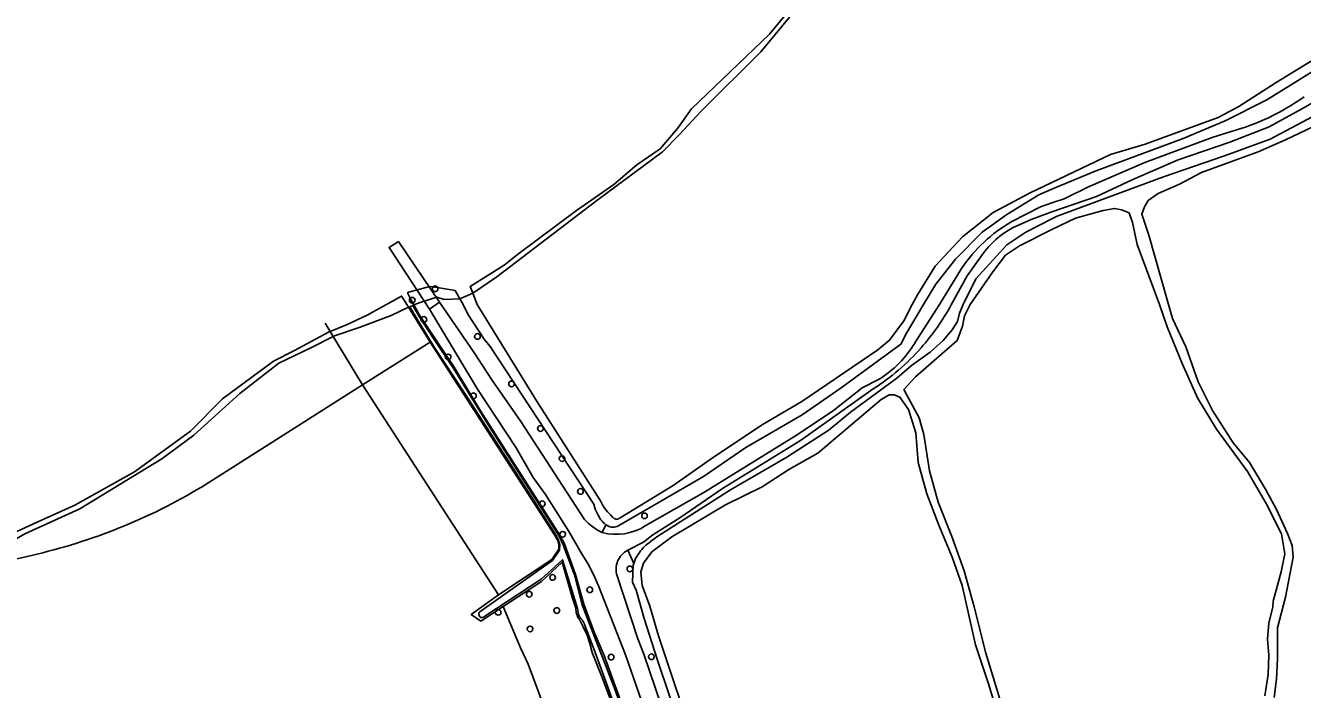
# Model space of a CAD drawing. Extents: x 162722 to 165099, y 384721 to 386283.
# Drawn here: x 163322.3 to 163543.4, y 385933.5 to 386048.3 of the extents above; entities that cross this region are included whole.
import ezdxf

# ---------------------------------------------------------------- set-up
doc = ezdxf.new("R2010")
doc.units = 0
for name, color, linetype in [('IMGEO_Boom', 7, 'Continuous'), ('IMGEO_Dek', 7, 'Continuous'), ('IMGEO_Erf', 7, 'Continuous'), ('IMGEO_Gemengd_bos', 7, 'Continuous'), ('IMGEO_Groenvoorziening', 7, 'Continuous'), ('IMGEO_Hek', 7, 'Continuous'), ('IMGEO_Loofbos', 7, 'Continuous'), ('IMGEO_Rivier', 7, 'Continuous'), ('IMGEO_Voetpad_halfverhard', 7, 'Continuous'), ('IMGEO_Waterloop', 7, 'Continuous')]:
    doc.layers.add(name, color=color, linetype=linetype)

msp = doc.modelspace()

# ---------------------------------------------------------------- linework, layer by layer
at = {"layer": 'IMGEO_Boom'}
for centre in [(163393.24, 386002.74), (163389.28, 386000.77), (163391.29, 385997.44), (163400.57, 385994.51), (163395.48, 385990.95), (163406.47, 385986.3), (163399.88, 385984.22), (163411.47, 385978.58), (163415.2, 385973.37), (163418.39, 385967.69), (163411.79, 385965.56), (163429.48, 385963.48), (163415.32, 385960.29), (163426.95, 385954.3), (163413.58, 385952.82), (163409.53, 385949.93), (163420, 385950.69), (163404.14, 385946.79), (163414.3, 385947.1), (163409.67, 385943.91), (163423.7, 385939.05), (163430.67, 385939.11)]:
    msp.add_circle(centre, 0.489, dxfattribs=at)
at = {"layer": 'IMGEO_Dek'}
msp.add_lwpolyline([(163386.9, 386010.9), (163385.28, 386009.9), (163392.29, 385999.24), (163393.99, 386000.41)], close=True, dxfattribs=at)
at = {"layer": 'IMGEO_Erf'}
msp.add_lwpolyline([(163405.02, 385947.81), (163401.15, 385945.28), (163399.49, 385946.4), (163404.2, 385949.79)], dxfattribs=at)
at = {"layer": 'IMGEO_Gemengd_bos'}
for points in [[(163399.75, 386001.96), (163403.94, 386004.83), (163421.24, 386018), (163432.6, 386026.44), (163435.5, 386029.35), (163439.3, 386033.45), (163449.59, 386043.73), (163454.59, 386049.71)], [(163380.66, 385986.11), (163392.36, 385993.53)], [(163392.36, 385993.53), (163413.93, 385960.22), (163414.45, 385959.22), (163414.65, 385958.48), (163414.67, 385957.72), (163413.42, 385955.95), (163404.2, 385949.79)], [(163404.2, 385949.79), (163380.66, 385986.11)], [(163422.17, 385960.59), (163422.81, 385961.94)]]:
    msp.add_lwpolyline(points, dxfattribs=at)
at = {"layer": 'IMGEO_Groenvoorziening'}
for points in [[(163389.58, 385999.95), (163390.85, 386000.42), (163393.55, 386001.32), (163394.8, 386000.89), (163397.52, 386001.02)], [(163497.23, 385750), (163485.17, 385777.94), (163479.98, 385790.55), (163467.4, 385823.21), (163465.83, 385826.65), (163462.26, 385836), (163460.91, 385838.98), (163456.2, 385851.39), (163452.46, 385860.32), (163432.93, 385911.85), (163430.31, 385917.88), (163422.52, 385939.32), (163420.74, 385943.36), (163418.98, 385948.23), (163417.55, 385953.35), (163415.61, 385958.64), (163414.85, 385960.12), (163401.12, 385981.64), (163396.51, 385989.2), (163390.56, 385998.18), (163389.58, 385999.95)], [(163311.15, 385954.25), (163316.44, 385957.08), (163322.2, 385960.37), (163331.72, 385964.69), (163339.58, 385969.49), (163345.91, 385973.35), (163351.5, 385977.42), (163359.43, 385984.65), (163366.18, 385989.86), (163371.85, 385992.61), (163375.8, 385994.62), (163380.29, 385996.1), (163385.61, 385998.12), (163388.62, 385999.55)], [(163388.62, 385999.55), (163392.36, 385993.53)], [(163380.66, 385986.11), (163352.81, 385968.46)], [(163427.15, 385922.07), (163422.27, 385935.26), (163420.41, 385939.85), (163420.04, 385941.38), (163419.53, 385942.86), (163418.89, 385944.3), (163418.15, 385945.65), (163418.08, 385945.74), (163417.95, 385945.97), (163417.84, 385946.21), (163417.75, 385946.45), (163417.68, 385946.71), (163417.63, 385946.97), (163417.61, 385947.23), (163417.61, 385947.49), (163416.94, 385949.4), (163415.25, 385955.49), (163411.67, 385952.15), (163405.02, 385947.81)], [(163477.1, 385759.27), (163475.07, 385764.06), (163473.07, 385768.32), (163466.29, 385788.1), (163464.36, 385792.39), (163461.47, 385800.41), (163458.67, 385807.14), (163458.16, 385809.1), (163450.56, 385828.2), (163446.52, 385838.91), (163421.32, 385905.6), (163409.34, 385937.83), (163407.99, 385940.65), (163405.02, 385947.81)]]:
    msp.add_lwpolyline(points, dxfattribs=at)
for centre, radius, start, end in [((163301.16, 386054.59), 100.43, 282.7806, 300.9517), ((163290.99, 386089.72), 136.96, 278.4644, 283.6774)]:
    msp.add_arc(centre, radius, start, end, dxfattribs=at)
at = {"layer": 'IMGEO_Hek'}
for points in [[(163374.19, 385996.81), (163375.24, 385995.07)], [(163375.24, 385995.07), (163380.66, 385986.11), (163404.2, 385949.79)], [(163405.02, 385947.81), (163407.99, 385940.65), (163409.34, 385937.83), (163421.32, 385905.6), (163446.52, 385838.91)]]:
    msp.add_lwpolyline(points, dxfattribs=at)
at = {"layer": 'IMGEO_Loofbos'}
msp.add_lwpolyline([(163426.6, 385957.54), (163427.61, 385955.26)], dxfattribs=at)
at = {"layer": 'IMGEO_Rivier'}
for points in [[(163399.75, 386001.96), (163399.29, 386003.12), (163405.16, 386006.83), (163407.71, 386008.85), (163417.73, 386016.28), (163424.15, 386020.79), (163428.16, 386024.2), (163432.19, 386026.92), (163435.22, 386030.47), (163437.62, 386033.84), (163451.14, 386046.8), (163453.85, 386050.05)], [(163389.58, 385999.95), (163388.99, 386001.03), (163388.46, 386002.06), (163388.65, 386002.16), (163392.32, 386003.16), (163393.61, 386002.94), (163396.7, 386002.42), (163397.52, 386001.02)], [(163317.94, 385959.45), (163324.47, 385962.45), (163330.9, 385965.31), (163341.18, 385971.11), (163350.87, 385978.13), (163356.44, 385983.72), (163365.29, 385990.22), (163368.9, 385992.1), (163374.77, 385995.26), (163377.92, 385996.52), (163381.47, 385998.21), (163387.42, 386001.48), (163387.87, 386000.75), (163388.34, 386000), (163388.62, 385999.55)], [(163389.4, 385999.88), (163389.58, 385999.95)], [(163397.52, 386001.02), (163399.75, 386001.96)], [(163388.62, 385999.55), (163388.86, 385999.65)], [(163388.86, 385999.65), (163389.4, 385999.88)]]:
    msp.add_lwpolyline(points, dxfattribs=at)
at = {"layer": 'IMGEO_Voetpad_halfverhard'}
for points in [[(163493.2, 386013.3), (163496.41, 386014.71), (163500, 386016.06), (163507.7, 386018.72), (163514.02, 386021.66), (163521.83, 386025.06), (163530.8, 386028.12), (163537.58, 386030.76), (163543.37, 386033.9)], [(163531.02, 386029.92), (163527.74, 386028.93), (163516.07, 386024.58), (163506.34, 386020.36), (163502.11, 386018.3), (163500, 386017.59), (163498.05, 386016.93), (163493.09, 386014.39)], [(163482.59, 385999.98), (163485.32, 386004.97), (163487.93, 386008.6)], [(163484.36, 386006.26), (163480.55, 386000), (163476.3, 385993.42)], [(163422.17, 385960.59), (163421.37, 385961.02), (163420.55, 385961.56), (163419.79, 385962.17), (163419.08, 385962.84), (163408.08, 385979.78), (163403.04, 385987), (163400.04, 385991.63), (163393.99, 386000.41), (163392.29, 385999.24), (163400.6, 385985.37), (163407.28, 385975.22), (163410.21, 385970.09), (163412.36, 385967.19), (163416.32, 385960.91), (163418.69, 385956.82), (163419.68, 385955.26), (163420.68, 385953.35), (163421.5, 385951.36), (163426.2, 385939.42), (163432.27, 385922.01), (163433.55, 385917.71), (163438.23, 385904.08)], [(163470, 385987.07), (163467.18, 385985.64), (163462.17, 385981.68), (163456.08, 385977.59), (163439.77, 385967.5), (163429.61, 385961.74)], [(163426.6, 385957.54), (163429.28, 385958.92), (163430.91, 385960.2), (163435.6, 385963.14), (163443.01, 385968.23), (163456.49, 385976.49), (163469.06, 385985.43)], [(163435.42, 385921.77), (163429.38, 385939.57), (163428.33, 385942.23), (163424.63, 385953.47), (163424.59, 385953.7), (163424.55, 385954.03), (163424.55, 385954.36), (163424.58, 385954.69), (163424.63, 385955.02), (163424.72, 385955.34), (163424.83, 385955.65), (163424.97, 385955.94), (163425.14, 385956.23), (163425.33, 385956.5), (163425.55, 385956.75), (163425.78, 385956.98), (163426.04, 385957.19), (163426.31, 385957.38), (163426.6, 385957.54)]]:
    msp.add_lwpolyline(points, dxfattribs=at)
for centre, radius, start, end in [((163497.08, 386115.88), 94.14, 299.4562, 309.5294), ((163519.49, 386070.47), 42.16, 285.8732, 304.9707), ((163506.51, 385991.24), 26.76, 120.1049, 145.8506), ((163500.99, 385999.26), 16.06, 119.0022, 144.4224), ((163446.45, 386019.89), 41.26, 318.512, 331.1462), ((163460.6, 386002.7), 18.24, 301.0266, 329.4173), ((163448.33, 386017.99), 38.6, 302.4798, 318.7694), ((163424.59, 385969.58), 9.31, 254.9498, 302.6363)]:
    msp.add_arc(centre, radius, start, end, dxfattribs=at)
at = {"layer": 'IMGEO_Waterloop'}
for points in [[(163545.53, 386042.5), (163538.83, 386038.43), (163532.36, 386034.24), (163528.78, 386032.34), (163516.16, 386027.75), (163510.17, 386025.99), (163500, 386021.14), (163496.22, 386019.33), (163489.81, 386015.95), (163484.5, 386011.71), (163479.82, 386006.68), (163476.72, 386001.71), (163475.83, 386000), (163474.39, 385997.21), (163471.91, 385993.84), (163469.86, 385992.18), (163456.73, 385983.23), (163450.03, 385979.34), (163441.58, 385973.74), (163434.42, 385968.74), (163425.26, 385963.16), (163425.23, 385963.13), (163425.18, 385963.08), (163425.12, 385963.04), (163425.06, 385963), (163425, 385962.97), (163424.93, 385962.94), (163424.86, 385962.92), (163424.79, 385962.91), (163424.71, 385962.9), (163424.64, 385962.9), (163424.57, 385962.91), (163424.5, 385962.92), (163424.43, 385962.94), (163424.36, 385962.96), (163424.3, 385962.99), (163424.23, 385963.03), (163424.17, 385963.07), (163424.12, 385963.12), (163424.07, 385963.17), (163424.02, 385963.22), (163423.57, 385963.64), (163423.07, 385964.18), (163422.62, 385964.77), (163422.23, 385965.39), (163421.89, 385966.05), (163410.91, 385983.21), (163400.52, 386000), (163399.75, 386001.96)], [(163424.73, 385961.62), (163439.72, 385970.3), (163447.01, 385975.28), (163456.78, 385980.92), (163463.51, 385985.6), (163473.86, 385993.16), (163474.82, 385995.05), (163477.8, 386000), (163479.92, 386003.53), (163483.29, 386007.84), (163487.94, 386012.54), (163492.19, 386015.59), (163497.72, 386019.01), (163500, 386019.97), (163507.49, 386023.1), (163522.7, 386028.75), (163530.02, 386031.8), (163537.2, 386035.43), (163545.41, 386040.47)], [(163430.54, 385959.04), (163431.81, 385959.99), (163444.39, 385967.99), (163454.09, 385973.61), (163461.47, 385978.33), (163465.11, 385981.39), (163473.16, 385987.28), (163475.68, 385989.45), (163478.91, 385991.8), (163481.15, 385993.78), (163482.71, 385995.65), (163483.65, 385997.09), (163483.99, 385998.51), (163484.63, 386000), (163486.86, 386004.47), (163492.21, 386010.33), (163495.49, 386012.51), (163500, 386014.84), (163500.93, 386015.32), (163519.32, 386022.13), (163529.85, 386025.73), (163537.76, 386028.61), (163545.17, 386032.52)], [(163545.15, 386030.77), (163540.45, 386028.48), (163535.68, 386026.4), (163525.88, 386022.88), (163522.1, 386020.83), (163518.4, 386019.2), (163516.68, 386017.99), (163516.01, 386016.89), (163515.57, 386015.62), (163516.75, 386012.03), (163520.18, 386000), (163520.88, 385997.58), (163523.19, 385992.73), (163525.33, 385986.66), (163527.82, 385981.71), (163531.39, 385976.08), (163534.23, 385972.7), (163536.95, 385968.12), (163538.86, 385964.57), (163540.8, 385960.43), (163541.59, 385958.37), (163541.74, 385956.34), (163540.41, 385949.39), (163539.05, 385944.12), (163539.04, 385938.81), (163538.86, 385935.26), (163538.5, 385932.08)], [(163536.85, 385932.37), (163537.44, 385936.03), (163537.57, 385939.38), (163537.34, 385942.18), (163537.54, 385944.97), (163538.22, 385947.71), (163538.29, 385948.74), (163539.71, 385953.77), (163540.33, 385956.91), (163539.76, 385960.37), (163537.1, 385965.63), (163533.85, 385971.15), (163528.52, 385978.47), (163525.2, 385983.87), (163522.52, 385989.82), (163519.95, 385996.17), (163518.6, 386000), (163514.75, 386010.4), (163513.98, 386014.21), (163513.36, 386015.85), (163512.07, 386016.39), (163510.83, 386016.64), (163508.89, 386016.3), (163504.1, 386014.96), (163500, 386012.99), (163494.39, 386010.16), (163491.99, 386008.53), (163489.77, 386005.68), (163485.85, 386000), (163484.89, 385998.07), (163484.51, 385996.27), (163483.6, 385993.79), (163476.39, 385987.51), (163474.38, 385985.35), (163477, 385980.45), (163477.85, 385977.52), (163478.8, 385971.28), (163480.34, 385965.83), (163482.69, 385959.91), (163484.79, 385953.95), (163486.55, 385947.76), (163488.58, 385939.74), (163495.49, 385917.09)], [(163421.33, 385963.85), (163420.94, 385964.65), (163420.73, 385965.52), (163402.76, 385992.78), (163401.74, 385994.02), (163398.9, 385998.33), (163398.11, 386000), (163397.52, 386001.02)], [(163400.98, 385946.89), (163401.23, 385947.08), (163413.55, 385955.74), (163414.79, 385957.53), (163414.84, 385958.46), (163414.59, 385959.26), (163414.09, 385960.27), (163408.18, 385969.48), (163398.37, 385984.63), (163393, 385992.76), (163390.15, 385997.5), (163388.86, 385999.65)], [(163389.4, 385999.88), (163390.46, 385997.95), (163392.95, 385994.17), (163396.35, 385989.05), (163402.39, 385979.35), (163414.73, 385959.99), (163415.4, 385958.47), (163417.37, 385953.25), (163418.7, 385948.06), (163421.41, 385941.08), (163422.21, 385939.01), (163424.34, 385933.51), (163426.34, 385927.86)], [(163495.86, 385912.08), (163489.02, 385934.41), (163486.76, 385941.18), (163484.45, 385951.44), (163482.73, 385956.36), (163480.4, 385961.89), (163478.35, 385967.28), (163476.84, 385972.73), (163476.43, 385977.86), (163475.18, 385981.86), (163473.68, 385984.01), (163472.7, 385984.43), (163471.81, 385984.39), (163470.45, 385983.59), (163459.5, 385974.34), (163454.49, 385971.47), (163449.83, 385968.52), (163443.52, 385965.36), (163434.19, 385959.87), (163430.76, 385957.24), (163429.32, 385955.3), (163428.87, 385953.81), (163429.07, 385951.45), (163430.38, 385947.88), (163431.92, 385942.75), (163438.37, 385923.43)], [(163418.03, 385946.56), (163417.99, 385946.79), (163417.87, 385947.46), (163415.31, 385955.88), (163411.58, 385952.51), (163402.02, 385946.22), (163401.71, 385946.04), (163401.42, 385945.91)], [(163427.61, 385955.26), (163427.95, 385956.1), (163428.6, 385957.13)], [(163427.61, 385955.26), (163427.49, 385954.97), (163427.38, 385952.02), (163428.01, 385950.65), (163429.42, 385945.71), (163431.68, 385938.68), (163436.02, 385925.85)], [(163400.95, 385946.07), (163400.82, 385946.35)], [(163491.94, 385757.77), (163482.65, 385780.13), (163477.27, 385794.33), (163464.84, 385826.7), (163462.49, 385831.86), (163461.09, 385835.47), (163459.99, 385838.78), (163458.87, 385841.36), (163456.54, 385847.51), (163454.89, 385851.84), (163452.66, 385857.06), (163445.93, 385874.88), (163442.7, 385883.44), (163437.73, 385896.48), (163431.79, 385911.62), (163427.73, 385921.34), (163425.35, 385927.81), (163422.67, 385935.13), (163420.88, 385940.01), (163420.33, 385941.49), (163419.7, 385943.21)]]:
    msp.add_lwpolyline(points, dxfattribs=at)
for centre, radius, start, end in [((163425.71, 385965.7), 4.75, 202.9079, 232.368), ((163424.08, 385963.67), 2.15, 233.629, 287.7549), ((163434.43, 385953.15), 7.05, 123.4094, 145.6987), ((163401.31, 385946.5), 0.508, 129.3661, 196.0361), ((163401.28, 385946.28), 0.399, 212.7193, 290.5553), ((163419.62, 385946.9), 1.62, 192.0074, 212.0472), ((163422.07, 385948.54), 4.58, 213.181, 221.9362), ((163417.06, 385944.08), 2.13, 13.6522, 41.1032), ((163428.86, 385947.8), 10.25, 198.266, 206.5824)]:
    msp.add_arc(centre, radius, start, end, dxfattribs=at)

doc.saveas('drawing.dxf')
